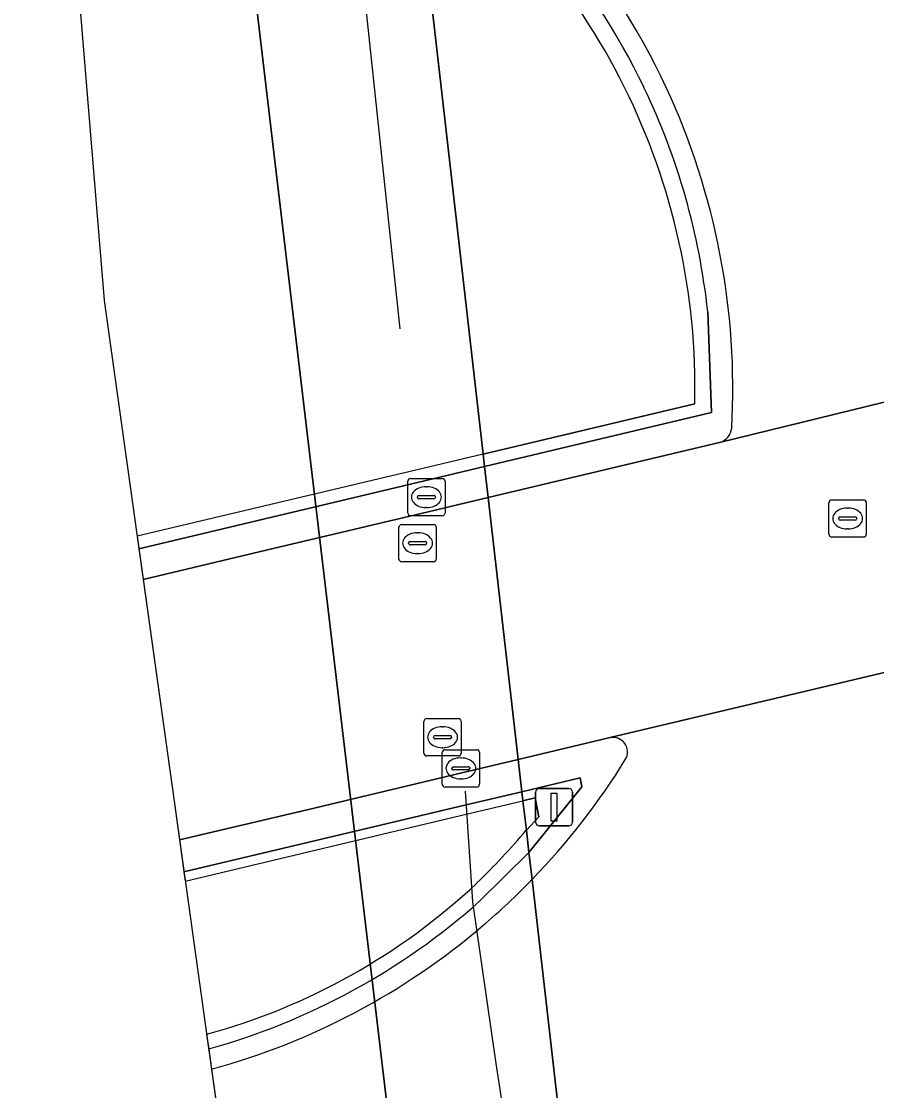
# Model space of a CAD drawing. Extents: x 159262 to 160143, y 383399 to 384319.
# Drawn here: x 159264.85 to 159287.79, y 383973.09 to 384001.77 of the extents above; entities that cross this region are included whole.
import ezdxf

# ---------------------------------------------------------------- set-up
doc = ezdxf.new("R2010")
doc.units = 0
for name, color, linetype in [('IMGEO_Berm_open', 7, 'Continuous'), ('IMGEO_Dek', 7, 'Continuous'), ('IMGEO_Kolk', 7, 'Continuous'), ('IMGEO_Lijnafwatering', 7, 'Continuous'), ('IMGEO_Muur', 7, 'Continuous'), ('IMGEO_OVBaan_gesloten', 7, 'Continuous'), ('IMGEO_Portaal', 7, 'Continuous'), ('IMGEO_Rijbaan_regionaal_gesloten', 7, 'Continuous'), ('IMGEO_Rioolput', 7, 'Continuous'), ('IMGEO_Verkeerseiland_gesloten', 7, 'Continuous')]:
    doc.layers.add(name, color=color, linetype=linetype)

msp = doc.modelspace()

# ---------------------------------------------------------------- linework, layer by layer
at = {"layer": 'IMGEO_Berm_open'}
for points in [[(159283.259, 383993.982), (159283.361, 383991.283), (159277.274, 383989.833), (159277.369, 383989.002), (159283.611, 383990.483)], [(159280.644, 383982.559), (159278.176, 383981.973), (159278.275, 383981.108), (159279.84, 383981.479), (159279.883, 383981.24), (159278.462, 383979.478), (159278.545, 383978.753)], [(159278.545, 383978.753), (159278.462, 383979.478), (159277.137, 383978.17)], [(159269.872, 383974.212), (159269.949, 383973.665)]]:
    msp.add_lwpolyline(points, dxfattribs=at)
for points in [[(159268.111, 383986.805), (159271.599, 383987.633), (159275.76, 383988.62), (159277.369, 383989.002), (159277.274, 383989.833), (159275.66, 383989.448), (159267.997, 383987.622)], [(159269.208, 383978.96), (159276.778, 383980.753), (159278.275, 383981.108), (159278.176, 383981.973), (159276.661, 383981.613), (159272.51, 383980.627), (159269.088, 383979.814)]]:
    msp.add_lwpolyline(points, close=True, dxfattribs=at)
for centre, radius, start, end in [((159264.826, 383991.933), 19.105, 24.9781, 57.1371), ((159264.907, 383992.024), 18.455, 25.6068, 55.8296), ((159264.917, 383992.022), 18.446, 6.099, 25.6257), ((159264.81, 383991.925), 19.122, 356.8104, 24.9788), ((159283.434, 383990.921), 0.472, 291.9472, 352.6815), ((159280.718, 383982.175), 0.391, 329.9746, 100.8946), ((159265.002, 383991.882), 18.862, 315.8903, 328.3352), ((159264.976, 383991.893), 18.888, 310.4431, 315.9196), ((159265.011, 383991.779), 18.227, 285.4673, 311.702), ((159264.952, 383991.911), 18.918, 285.3144, 310.4632)]:
    msp.add_arc(centre, radius, start, end, dxfattribs=at)
at = {"layer": 'IMGEO_Dek'}
msp.add_lwpolyline([(159269.243, 383978.712), (159274.71, 383980.012), (159276.811, 383980.512), (159278.303, 383980.866), (159278.275, 383981.108), (159278.176, 383981.973), (159277.369, 383989.002), (159277.274, 383989.833), (159277.236, 383990.167), (159275.619, 383989.783), (159267.949, 383987.963), (159268.943, 383980.854)], close=True, dxfattribs=at)
for points in [[(159273.299, 383955.634), (159280.709, 383957.278), (159281.028, 383957.348), (159280.954, 383957.749), (159280.773, 383959.33), (159280.661, 383960.306), (159280.387, 383962.692), (159280.125, 383964.98), (159278.545, 383978.753), (159278.462, 383979.478), (159278.393, 383980.079)], [(159269.817, 383974.603), (159270.249, 383971.517), (159273.299, 383955.634)]]:
    msp.add_lwpolyline(points, dxfattribs=at)
for centre, radius, start, end in [((159262.527, 383993.566), 20.823, 314.2901, 319.6339), ((159265.284, 383991.214), 17.218, 285.2641, 313.1874)]:
    msp.add_arc(centre, radius, start, end, dxfattribs=at)
at = {"layer": 'IMGEO_Kolk'}
for p, q in [((159275.212, 383988.585), (159275.212, 383989.437)), ((159275.287, 383989.511), (159276.139, 383989.511)), ((159276.213, 383989.437), (159276.213, 383988.585)), ((159275.7, 383989.291), (159275.725, 383989.291)), ((159275.471, 383989.005), (159275.471, 383989.017)), ((159275.909, 383988.968), (159275.511, 383988.968)), ((159275.514, 383989.054), (159275.912, 383989.054)), ((159275.955, 383989.017), (159275.955, 383989.005)), ((159275.723, 383988.731), (159275.698, 383988.731)), ((159276.139, 383988.511), (159275.287, 383988.511)), ((159276.136, 383981.309), (159276.136, 383982.161)), ((159276.211, 383982.235), (159277.063, 383982.235)), ((159276.624, 383982.015), (159276.649, 383982.015)), ((159277.137, 383982.161), (159277.137, 383981.309)), ((159276.395, 383981.729), (159276.395, 383981.741)), ((159276.833, 383981.692), (159276.435, 383981.692)), ((159276.438, 383981.778), (159276.836, 383981.778)), ((159276.879, 383981.741), (159276.879, 383981.729)), ((159276.647, 383981.455), (159276.622, 383981.455)), ((159277.063, 383981.235), (159276.211, 383981.235))]:
    msp.add_line(p, q, dxfattribs=at)
for points in [[(159275.212, 383988.585), (159275.212, 383989.437)], [(159275.287, 383989.511), (159276.139, 383989.511)], [(159276.213, 383989.437), (159276.213, 383988.585)], [(159276.139, 383988.511), (159275.287, 383988.511)], [(159276.136, 383981.309), (159276.136, 383982.161)], [(159276.211, 383982.235), (159277.063, 383982.235)], [(159277.137, 383982.161), (159277.137, 383981.309)], [(159277.063, 383981.235), (159276.211, 383981.235)]]:
    msp.add_lwpolyline(points, dxfattribs=at)
for centre, radius, start, end in [((159275.289, 383989.435), 0.0765, 91.552, 178.448), ((159275.289, 383989.435), 0.0765, 91.552, 178.448), ((159276.137, 383989.435), 0.0765, 1.552, 88.448), ((159276.137, 383989.435), 0.0765, 1.552, 88.448), ((159275.511, 383989.014), 0.0403, 85.8775, 175.7526), ((159275.508, 383989.004), 0.0366, 178.938, 274.7102), ((159275.912, 383989.011), 0.043, 264.8664, 352.4533), ((159275.916, 383989.016), 0.0386, 1.7309, 96.639), ((159275.289, 383988.587), 0.0765, 181.552, 268.448), ((159275.289, 383988.587), 0.0765, 181.552, 268.448), ((159276.137, 383988.587), 0.0765, 271.552, 358.448), ((159276.137, 383988.587), 0.0765, 271.552, 358.448), ((159276.213, 383982.159), 0.0765, 91.552, 178.448), ((159276.213, 383982.159), 0.0765, 91.552, 178.448), ((159277.061, 383982.159), 0.0765, 1.552, 88.448), ((159277.061, 383982.159), 0.0765, 1.552, 88.448), ((159276.435, 383981.738), 0.0403, 85.8775, 175.7526), ((159276.432, 383981.728), 0.0366, 178.938, 274.7102), ((159276.836, 383981.735), 0.043, 264.8664, 352.4533), ((159276.84, 383981.74), 0.0386, 1.7309, 96.639), ((159276.213, 383981.311), 0.0765, 181.552, 268.448), ((159276.213, 383981.311), 0.0765, 181.552, 268.448), ((159277.061, 383981.311), 0.0765, 271.552, 358.448), ((159277.061, 383981.311), 0.0765, 271.552, 358.448)]:
    msp.add_arc(centre, radius, start, end, dxfattribs=at)
for centre, major_axis, ratio, start_param, end_param in [((159275.699, 383989.011), (-0.387, 0.002), 0.722429, 4.712389, 7.853982), ((159275.724, 383989.011), (-0.39, 0.002), 0.717154, 1.570796, 4.712389), ((159276.623, 383981.735), (-0.387, 0.002), 0.722429, 4.712389, 7.853982), ((159276.648, 383981.735), (-0.39, 0.002), 0.717154, 1.570796, 4.712389)]:
    msp.add_ellipse(centre, major_axis=major_axis, ratio=ratio, start_param=start_param, end_param=end_param, dxfattribs=at)
at = {"layer": 'IMGEO_Lijnafwatering'}
for points in [[(159273.024, 384013.954), (159273.957, 384003.383), (159275, 383993.521)], [(159276.755, 383981.12), (159276.949, 383978.154), (159277.576, 383973.818), (159278.56, 383967.425), (159279.233, 383963.307), (159279.791, 383960.016), (159280.071, 383958.4)]]:
    msp.add_lwpolyline(points, dxfattribs=at)
at = {"layer": 'IMGEO_Muur'}
for points in [[(159282.911, 383991.513), (159277.236, 383990.167), (159277.274, 383989.833), (159283.361, 383991.283), (159283.259, 383993.982)], [(159277.137, 383978.17), (159278.462, 383979.478), (159278.393, 383980.079)], [(159269.817, 383974.603), (159269.872, 383974.212)]]:
    msp.add_lwpolyline(points, dxfattribs=at)
for points in [[(159267.997, 383987.622), (159275.66, 383989.448), (159277.274, 383989.833), (159277.236, 383990.167), (159275.619, 383989.783), (159267.949, 383987.963)], [(159279.883, 383981.24), (159279.84, 383981.479), (159278.275, 383981.108), (159278.303, 383980.866), (159278.634, 383980.945), (159278.728, 383980.438), (159278.393, 383980.079), (159278.462, 383979.478)], [(159269.243, 383978.712), (159274.71, 383980.012), (159276.811, 383980.512), (159278.303, 383980.866), (159278.275, 383981.108), (159276.778, 383980.753), (159269.208, 383978.96)]]:
    msp.add_lwpolyline(points, close=True, dxfattribs=at)
for centre, radius, start, end in [((159264.907, 383992.024), 18.455, 25.6068, 55.8296), ((159264.849, 383991.952), 18.07, 26.4487, 54.4913), ((159264.85, 383991.956), 18.066, 358.5938, 26.438), ((159264.917, 383992.022), 18.446, 6.099, 25.6257), ((159262.527, 383993.566), 20.823, 314.2901, 319.6339), ((159265.284, 383991.214), 17.218, 285.2641, 313.1874), ((159265.011, 383991.779), 18.227, 285.4673, 311.702)]:
    msp.add_arc(centre, radius, start, end, dxfattribs=at)
at = {"layer": 'IMGEO_OVBaan_gesloten'}
for points in [[(159296.996, 383990.046), (159296.661, 383993.613), (159293.577, 383992.86), (159292.298, 383992.611), (159287.954, 383991.547), (159283.611, 383990.483), (159277.369, 383989.002), (159278.176, 383981.973), (159280.644, 383982.559), (159285.959, 383983.821), (159291.274, 383985.084), (159293.515, 383985.608), (159297.325, 383986.534)], [(159269.088, 383979.814), (159272.51, 383980.627), (159276.661, 383981.613), (159278.176, 383981.973), (159277.369, 383989.002), (159275.76, 383988.62), (159271.599, 383987.633), (159268.111, 383986.805), (159268.943, 383980.854)]]:
    msp.add_lwpolyline(points, close=True, dxfattribs=at)
at = {"layer": 'IMGEO_Portaal'}
for p, q in [((159278.643, 383980.294), (159278.643, 383981.094)), ((159278.643, 383981.094), (159278.643, 383980.294)), ((159278.743, 383981.194), (159279.533, 383981.194)), ((159279.533, 383981.194), (159278.743, 383981.194)), ((159279.633, 383981.094), (159279.633, 383980.294)), ((159279.633, 383980.294), (159279.633, 383981.094)), ((159279.533, 383980.194), (159278.743, 383980.194)), ((159278.743, 383980.194), (159279.533, 383980.194))]:
    msp.add_line(p, q, dxfattribs=at)
msp.add_lwpolyline([(159279.063, 383981.069), (159279.213, 383981.069), (159279.213, 383980.319), (159279.063, 383980.319), (159279.063, 383981.069)], dxfattribs=at)
for centre, start, end in [((159278.743, 383981.094), 90, 180), ((159278.743, 383981.094), 90, 180), ((159279.533, 383981.094), 0, 90), ((159279.533, 383981.094), 360, 90), ((159278.743, 383980.294), 180, 270), ((159278.743, 383980.294), 180, 270), ((159279.533, 383980.294), 270, 0), ((159279.533, 383980.294), 270, 0)]:
    msp.add_arc(centre, 0.1, start, end, dxfattribs=at)
at = {"layer": 'IMGEO_Rijbaan_regionaal_gesloten'}
for points in [[(159280.211, 384172.631), (159274.487, 384158.497), (159272.013, 384150.923), (159269.535, 384141.678), (159267.507, 384132.324), (159266.005, 384119.851), (159265.496, 384109.233), (159267.965, 384029.162), (159271.62, 383998.252), (159277.018, 383952.804), (159311.634, 383770.65), (159326.117, 383701.416), (159334.862, 383664.196), (159338.544, 383665.089), (159336.511, 383673.455), (159336.041, 383675.319), (159332.664, 383689.455), (159329.732, 383702.333), (159329.536, 383702.291), (159316.548, 383763.855), (159316.542, 383763.881), (159316.537, 383763.907), (159316.287, 383765.107), (159315.145, 383771.238)], [(159325.952, 383685.388), (159327.175, 383680.053), (159328.984, 383672.539), (159331.18, 383663.302), (159334.862, 383664.196), (159326.117, 383701.416), (159311.634, 383770.65), (159277.018, 383952.804), (159271.62, 383998.252), (159267.965, 384029.162)], [(159264.847, 384021.099), (159267.066, 383994.282), (159268.943, 383980.854), (159270.249, 383971.517), (159284.14, 383899.169), (159291.986, 383859.551), (159308.738, 383774.973), (159319.638, 383720.194), (159325.952, 383685.388)], [(159314.691, 383777.713), (159314.238, 383781.271), (159280.741, 383957.112), (159281.061, 383957.173), (159281.028, 383957.348), (159280.954, 383957.749), (159280.773, 383959.33), (159280.661, 383960.306), (159280.387, 383962.692), (159280.125, 383964.98), (159278.545, 383978.753), (159278.462, 383979.478), (159278.393, 383980.079), (159278.303, 383980.866), (159278.275, 383981.108), (159278.176, 383981.973), (159277.369, 383989.002), (159277.274, 383989.833), (159277.236, 383990.167), (159275.344, 384006.661)], [(159283.611, 383990.483), (159287.954, 383991.547), (159292.298, 383992.611)], [(159289.952, 383981.994), (159290.034, 383982.198), (159290.508, 383983.35), (159291.007, 383984.816), (159291.274, 383985.084), (159285.959, 383983.821), (159280.644, 383982.559)], [(159278.545, 383978.753), (159280.125, 383964.98), (159280.935, 383965.46)], [(159279.249, 383964.494), (159279.872, 383964.83), (159280.125, 383964.98), (159278.545, 383978.753)], [(159269.949, 383973.665), (159270.249, 383971.517), (159272.112, 383961.813)]]:
    msp.add_lwpolyline(points, dxfattribs=at)
for centre, radius, start, end in [((159264.826, 383991.933), 19.105, 24.9781, 57.1371), ((159264.81, 383991.925), 19.122, 356.8104, 24.9788), ((159283.434, 383990.921), 0.472, 291.9472, 352.6815), ((159280.718, 383982.175), 0.391, 329.9746, 100.8946), ((159265.002, 383991.882), 18.862, 315.8903, 328.3352), ((159264.976, 383991.893), 18.888, 310.4431, 315.9196), ((159264.952, 383991.911), 18.918, 285.3144, 310.4632)]:
    msp.add_arc(centre, radius, start, end, dxfattribs=at)
at = {"layer": 'IMGEO_Rioolput'}
for p, q in [((159286.512, 383988.013), (159286.512, 383988.865)), ((159286.587, 383988.939), (159287.439, 383988.939)), ((159287.513, 383988.865), (159287.513, 383988.013)), ((159287, 383988.719), (159287.025, 383988.719)), ((159275.05, 383988.276), (159275.902, 383988.276)), ((159286.771, 383988.433), (159286.771, 383988.445)), ((159287.209, 383988.396), (159286.811, 383988.396)), ((159286.814, 383988.482), (159287.212, 383988.482)), ((159287.255, 383988.445), (159287.255, 383988.433)), ((159274.975, 383987.35), (159274.975, 383988.202)), ((159275.463, 383988.056), (159275.488, 383988.056)), ((159275.976, 383988.202), (159275.976, 383987.35)), ((159287.023, 383988.159), (159286.998, 383988.159)), ((159275.234, 383987.77), (159275.234, 383987.782)), ((159275.672, 383987.733), (159275.274, 383987.733)), ((159275.277, 383987.819), (159275.675, 383987.819)), ((159275.718, 383987.782), (159275.718, 383987.77)), ((159287.439, 383987.939), (159286.587, 383987.939)), ((159275.486, 383987.496), (159275.461, 383987.496)), ((159275.902, 383987.276), (159275.05, 383987.276)), ((159275.645, 383982.144), (159275.645, 383982.996)), ((159275.72, 383983.07), (159276.572, 383983.07)), ((159276.133, 383982.85), (159276.158, 383982.85)), ((159276.646, 383982.996), (159276.646, 383982.144)), ((159275.904, 383982.564), (159275.904, 383982.576)), ((159276.342, 383982.527), (159275.944, 383982.527)), ((159275.947, 383982.613), (159276.345, 383982.613)), ((159276.388, 383982.576), (159276.388, 383982.564)), ((159276.156, 383982.29), (159276.131, 383982.29)), ((159276.572, 383982.07), (159275.72, 383982.07))]:
    msp.add_line(p, q, dxfattribs=at)
for points in [[(159286.512, 383988.013), (159286.512, 383988.865)], [(159286.587, 383988.939), (159287.439, 383988.939)], [(159287.513, 383988.865), (159287.513, 383988.013)], [(159275.05, 383988.276), (159275.902, 383988.276)], [(159274.975, 383987.35), (159274.975, 383988.202)], [(159275.976, 383988.202), (159275.976, 383987.35)], [(159287.439, 383987.939), (159286.587, 383987.939)], [(159275.902, 383987.276), (159275.05, 383987.276)], [(159275.645, 383982.144), (159275.645, 383982.996)], [(159275.72, 383983.07), (159276.572, 383983.07)], [(159276.646, 383982.996), (159276.646, 383982.144)], [(159276.572, 383982.07), (159275.72, 383982.07)]]:
    msp.add_lwpolyline(points, dxfattribs=at)
for centre, radius, start, end in [((159286.589, 383988.863), 0.0765, 91.552, 178.448), ((159286.589, 383988.863), 0.0765, 91.552, 178.448), ((159287.437, 383988.863), 0.0765, 1.552, 88.448), ((159287.437, 383988.863), 0.0765, 1.552, 88.448), ((159275.052, 383988.2), 0.0765, 91.552, 178.448), ((159275.052, 383988.2), 0.0765, 91.552, 178.448), ((159275.9, 383988.2), 0.0765, 1.552, 88.448), ((159275.9, 383988.2), 0.0765, 1.552, 88.448), ((159286.811, 383988.442), 0.0403, 85.8775, 175.7526), ((159286.808, 383988.432), 0.0366, 178.938, 274.7102), ((159287.212, 383988.439), 0.043, 264.8664, 352.4533), ((159287.216, 383988.444), 0.0386, 1.7309, 96.639), ((159286.589, 383988.015), 0.0765, 181.552, 268.448), ((159286.589, 383988.015), 0.0765, 181.552, 268.448), ((159287.437, 383988.015), 0.0765, 271.552, 358.448), ((159287.437, 383988.015), 0.0765, 271.552, 358.448), ((159275.274, 383987.779), 0.0403, 85.8775, 175.7526), ((159275.271, 383987.769), 0.0366, 178.938, 274.7102), ((159275.675, 383987.776), 0.043, 264.8664, 352.4533), ((159275.679, 383987.781), 0.0386, 1.7309, 96.639), ((159275.052, 383987.352), 0.0765, 181.552, 268.448), ((159275.052, 383987.352), 0.0765, 181.552, 268.448), ((159275.9, 383987.352), 0.0765, 271.552, 358.448), ((159275.9, 383987.352), 0.0765, 271.552, 358.448), ((159275.722, 383982.994), 0.0765, 91.552, 178.448), ((159275.722, 383982.994), 0.0765, 91.552, 178.448), ((159276.57, 383982.994), 0.0765, 1.552, 88.448), ((159276.57, 383982.994), 0.0765, 1.552, 88.448), ((159275.944, 383982.573), 0.0403, 85.8775, 175.7526), ((159275.941, 383982.563), 0.0366, 178.938, 274.7102), ((159276.345, 383982.57), 0.043, 264.8664, 352.4533), ((159276.349, 383982.575), 0.0386, 1.7309, 96.639), ((159275.722, 383982.146), 0.0765, 181.552, 268.448), ((159275.722, 383982.146), 0.0765, 181.552, 268.448), ((159276.57, 383982.146), 0.0765, 271.552, 358.448), ((159276.57, 383982.146), 0.0765, 271.552, 358.448)]:
    msp.add_arc(centre, radius, start, end, dxfattribs=at)
for centre, major_axis, ratio, start_param, end_param in [((159286.999, 383988.439), (-0.387, 0.002), 0.722429, 4.712389, 7.853982), ((159287.024, 383988.439), (-0.39, 0.002), 0.717154, 1.570796, 4.712389), ((159275.462, 383987.776), (-0.387, 0.002), 0.722429, 4.712389, 7.853982), ((159275.487, 383987.776), (-0.39, 0.002), 0.717154, 1.570796, 4.712389), ((159276.132, 383982.57), (-0.387, 0.002), 0.722429, 4.712389, 7.853982), ((159276.157, 383982.57), (-0.39, 0.002), 0.717154, 1.570796, 4.712389)]:
    msp.add_ellipse(centre, major_axis=major_axis, ratio=ratio, start_param=start_param, end_param=end_param, dxfattribs=at)
at = {"layer": 'IMGEO_Verkeerseiland_gesloten'}
msp.add_lwpolyline([(159275.344, 384006.661), (159277.236, 383990.167), (159282.911, 383991.513)], dxfattribs=at)
msp.add_lwpolyline([(159278.634, 383980.945), (159278.303, 383980.866), (159278.393, 383980.079), (159278.728, 383980.438)], close=True, dxfattribs=at)
for centre, radius, start, end in [((159264.849, 383991.952), 18.07, 26.4487, 54.4913), ((159264.85, 383991.956), 18.066, 358.5938, 26.438)]:
    msp.add_arc(centre, radius, start, end, dxfattribs=at)

doc.saveas('drawing.dxf')
